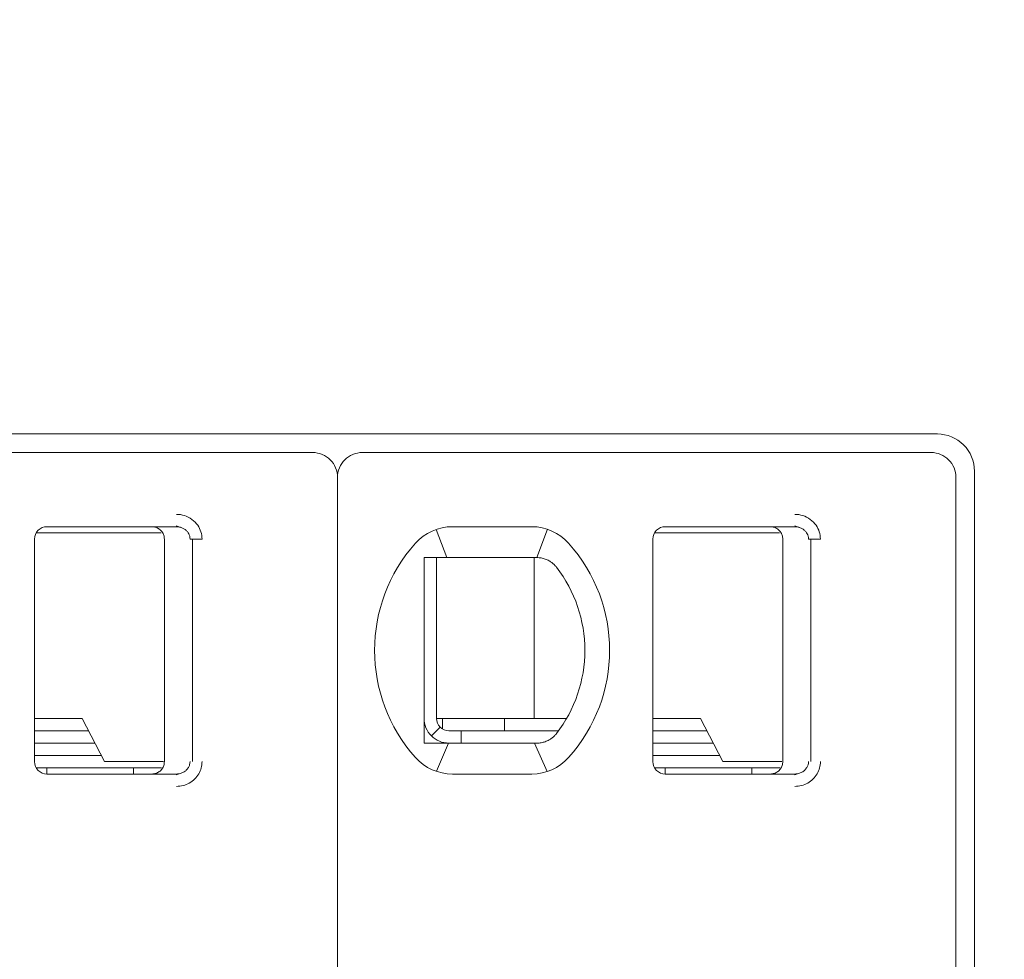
# Model space of a CAD drawing. Header units: millimetres. Extents: x -1114 to 1396, y -630 to 631.
# Tile 553 of 656: x 834.92 to 842.88, y -459.61 to -452.01. Entities that reach past the tile are written whole.
import ezdxf

# ---------------------------------------------------------------- set-up
doc = ezdxf.new("R2010")
doc.units = ezdxf.units.MM
doc.header["$MEASUREMENT"] = 0

msp = doc.modelspace()

# ---------------------------------------------------------------- linework, layer by layer
at = {"lineweight": 18}
for points, knots in [([(1038.9843, -629.7647), (1038.9843, -629.7647), (-1111.4882, -629.7647), (-1111.4882, -629.7647), (-1111.4882, -629.7647), (-1111.4882, -629.7647), (-1111.4882, 630.7883), (-1111.4882, 630.7883), (-1111.4882, 630.7883), (-1111.4882, 630.7883), (1038.9843, 630.7883), (1038.9843, 630.7883)], [0, 0, 0, 0, 0.333333, 0.333333, 0.333333, 0.333333, 0.666667, 0.666667, 0.666667, 0.666667, 1, 1, 1, 1]), ([(842.6428, -455.659), (842.6428, -455.5794), (842.6112, -455.5031), (842.5549, -455.4468), (842.5549, -455.4468), (842.4987, -455.3906), (842.4224, -455.359), (842.3428, -455.359)], [0, 0, 0, 0, 0.5, 0.5, 0.5, 0.5, 1, 1, 1, 1]), ([(837.4928, -455.709), (837.4928, -455.6559), (837.4717, -455.605), (837.4342, -455.5675), (837.4342, -455.5675), (837.3967, -455.53), (837.3459, -455.509), (837.2928, -455.509)], [0, 0, 0, 0, 0.5, 0.5, 0.5, 0.5, 1, 1, 1, 1]), ([(837.6928, -455.509), (837.6398, -455.509), (837.5889, -455.53), (837.5514, -455.5675), (837.5514, -455.5675), (837.5139, -455.605), (837.4928, -455.6559), (837.4928, -455.709)], [0, 0, 0, 0, 0.5, 0.5, 0.5, 0.5, 1, 1, 1, 1]), ([(842.4928, -455.709), (842.4928, -455.6559), (842.4717, -455.605), (842.4342, -455.5675), (842.4342, -455.5675), (842.3967, -455.53), (842.3459, -455.509), (842.2928, -455.509)], [0, 0, 0, 0, 0.5, 0.5, 0.5, 0.5, 1, 1, 1, 1]), ([(836.1902, -456.009), (836.2123, -456.0088), (836.2334, -456.0121), (836.2545, -456.0188), (836.2545, -456.0188), (836.2756, -456.0256), (836.2967, -456.0359), (836.3152, -456.0495), (836.3152, -456.0495), (836.3338, -456.0631), (836.3499, -456.0801), (836.3621, -456.0973), (836.3621, -456.0973), (836.3743, -456.1145), (836.3826, -456.132), (836.3883, -456.1506), (836.3883, -456.1506), (836.394, -456.1691), (836.3972, -456.1886), (836.3973, -456.209)], [0, 0, 0, 0, 0.2, 0.2, 0.2, 0.2, 0.4, 0.4, 0.4, 0.4, 0.6, 0.6, 0.6, 0.6, 0.8, 0.8, 0.8, 0.8, 1, 1, 1, 1]), ([(841.1902, -456.009), (841.2123, -456.0088), (841.2334, -456.0121), (841.2545, -456.0188), (841.2545, -456.0188), (841.2756, -456.0256), (841.2967, -456.0359), (841.3152, -456.0495), (841.3152, -456.0495), (841.3338, -456.0631), (841.3499, -456.0801), (841.3621, -456.0973), (841.3621, -456.0973), (841.3743, -456.1145), (841.3826, -456.132), (841.3883, -456.1506), (841.3883, -456.1506), (841.394, -456.1691), (841.3972, -456.1886), (841.3973, -456.209)], [0, 0, 0, 0, 0.2, 0.2, 0.2, 0.2, 0.4, 0.4, 0.4, 0.4, 0.6, 0.6, 0.6, 0.6, 0.8, 0.8, 0.8, 0.8, 1, 1, 1, 1]), ([(835.1428, -456.109), (835.1163, -456.109), (835.0909, -456.1195), (835.0721, -456.1382), (835.0721, -456.1382), (835.0533, -456.157), (835.0428, -456.1824), (835.0428, -456.209)], [0, 0, 0, 0, 0.5, 0.5, 0.5, 0.5, 1, 1, 1, 1]), ([(835.1428, -456.109), (835.1163, -456.109), (835.0909, -456.1195), (835.0721, -456.1382), (835.0721, -456.1382), (835.0533, -456.157), (835.0428, -456.1824), (835.0428, -456.209)], [0, 0, 0, 0, 0.5, 0.5, 0.5, 0.5, 1, 1, 1, 1]), ([(836.0928, -456.209), (836.0928, -456.1985), (836.0912, -456.1881), (836.0879, -456.1781), (836.0879, -456.1781), (836.0847, -456.1682), (836.0799, -456.1587), (836.0738, -456.1503), (836.0738, -456.1503), (836.0677, -456.1418), (836.0602, -456.1343), (836.0518, -456.1282), (836.0518, -456.1282), (836.0433, -456.122), (836.0339, -456.1172), (836.0239, -456.1139), (836.0239, -456.1139), (836.0139, -456.1106), (836.0034, -456.109), (835.9928, -456.109)], [0, 0, 0, 0, 0.2, 0.2, 0.2, 0.2, 0.4, 0.4, 0.4, 0.4, 0.6, 0.6, 0.6, 0.6, 0.8, 0.8, 0.8, 0.8, 1, 1, 1, 1]), ([(836.1902, -456.109), (836.199, -456.109), (836.2077, -456.1099), (836.2162, -456.1118), (836.2162, -456.1118), (836.2246, -456.1136), (836.2327, -456.1163), (836.2405, -456.1199), (836.2405, -456.1199), (836.248, -456.1234), (836.2552, -456.1277), (836.2618, -456.1328), (836.2618, -456.1328), (836.268, -456.1375), (836.2736, -456.1429), (836.2785, -456.1488), (836.2785, -456.1488), (836.283, -456.1543), (836.287, -456.1602), (836.2902, -456.1664), (836.2902, -456.1664), (836.2935, -456.1727), (836.296, -456.1792), (836.2978, -456.186), (836.2978, -456.186), (836.2997, -456.1935), (836.3007, -456.2012), (836.3007, -456.209)], [0, 0, 0, 0, 0.142857, 0.142857, 0.142857, 0.142857, 0.285714, 0.285714, 0.285714, 0.285714, 0.428571, 0.428571, 0.428571, 0.428571, 0.571429, 0.571429, 0.571429, 0.571429, 0.714286, 0.714286, 0.714286, 0.714286, 0.857143, 0.857143, 0.857143, 0.857143, 1, 1, 1, 1]), ([(840.1428, -456.109), (840.1163, -456.109), (840.0909, -456.1195), (840.0721, -456.1382), (840.0721, -456.1382), (840.0533, -456.157), (840.0428, -456.1824), (840.0428, -456.209)], [0, 0, 0, 0, 0.5, 0.5, 0.5, 0.5, 1, 1, 1, 1]), ([(840.1428, -456.109), (840.1163, -456.109), (840.0909, -456.1195), (840.0721, -456.1382), (840.0721, -456.1382), (840.0533, -456.157), (840.0428, -456.1824), (840.0428, -456.209)], [0, 0, 0, 0, 0.5, 0.5, 0.5, 0.5, 1, 1, 1, 1]), ([(841.0928, -456.209), (841.0928, -456.1985), (841.0912, -456.1881), (841.0879, -456.1781), (841.0879, -456.1781), (841.0847, -456.1682), (841.0799, -456.1587), (841.0738, -456.1503), (841.0738, -456.1503), (841.0677, -456.1418), (841.0602, -456.1343), (841.0518, -456.1282), (841.0518, -456.1282), (841.0433, -456.122), (841.0339, -456.1172), (841.0239, -456.1139), (841.0239, -456.1139), (841.0139, -456.1106), (841.0034, -456.109), (840.9928, -456.109)], [0, 0, 0, 0, 0.2, 0.2, 0.2, 0.2, 0.4, 0.4, 0.4, 0.4, 0.6, 0.6, 0.6, 0.6, 0.8, 0.8, 0.8, 0.8, 1, 1, 1, 1]), ([(841.1902, -456.109), (841.199, -456.109), (841.2077, -456.1099), (841.2162, -456.1118), (841.2162, -456.1118), (841.2246, -456.1136), (841.2327, -456.1163), (841.2405, -456.1199), (841.2405, -456.1199), (841.248, -456.1234), (841.2552, -456.1277), (841.2618, -456.1328), (841.2618, -456.1328), (841.268, -456.1375), (841.2736, -456.1429), (841.2785, -456.1488), (841.2785, -456.1488), (841.283, -456.1543), (841.287, -456.1602), (841.2902, -456.1664), (841.2902, -456.1664), (841.2935, -456.1727), (841.296, -456.1792), (841.2978, -456.186), (841.2978, -456.186), (841.2997, -456.1935), (841.3007, -456.2012), (841.3007, -456.209)], [0, 0, 0, 0, 0.142857, 0.142857, 0.142857, 0.142857, 0.285714, 0.285714, 0.285714, 0.285714, 0.428571, 0.428571, 0.428571, 0.428571, 0.571429, 0.571429, 0.571429, 0.571429, 0.714286, 0.714286, 0.714286, 0.714286, 0.857143, 0.857143, 0.857143, 0.857143, 1, 1, 1, 1]), ([(838.2543, -456.359), (838.2475, -456.359), (838.2407, -456.359), (838.2339, -456.359), (838.2339, -456.359), (838.2271, -456.359), (838.2203, -456.359), (838.2134, -456.359), (838.2134, -456.359), (838.2066, -456.359), (838.1997, -456.359), (838.1928, -456.359)], [0, 0, 0, 0, 0.333333, 0.333333, 0.333333, 0.333333, 0.666667, 0.666667, 0.666667, 0.666667, 1, 1, 1, 1]), ([(838.1928, -456.359), (838.1928, -456.4099), (838.1928, -456.4624), (838.1928, -456.5173), (838.1928, -456.5173), (838.1928, -456.5448), (838.1928, -456.5729), (838.1928, -456.6018), (838.1928, -456.6018), (838.1928, -456.6163), (838.1928, -456.631), (838.1928, -456.6459), (838.1928, -456.6459), (838.1928, -456.6608), (838.1928, -456.676), (838.1928, -456.6913), (838.1928, -456.6913), (838.1928, -456.7221), (838.1928, -456.7537), (838.1928, -456.7864), (838.1928, -456.7864), (838.1928, -456.8191), (838.1928, -456.8529), (838.1928, -456.8883), (838.1928, -456.8883), (838.1928, -456.9059), (838.1928, -456.9239), (838.1928, -456.942), (838.1928, -456.942), (838.1928, -456.9601), (838.1928, -456.9784), (838.1928, -456.9969), (838.1928, -456.9969), (838.1928, -457.0154), (838.1928, -457.0341), (838.1928, -457.053), (838.1928, -457.053), (838.1928, -457.072), (838.1928, -457.0913), (838.1928, -457.1103), (838.1928, -457.1103), (838.1928, -457.1483), (838.1928, -457.1859), (838.1928, -457.2229), (838.1928, -457.2229), (838.1928, -457.2322), (838.1928, -457.2415), (838.1928, -457.2507), (838.1928, -457.2507), (838.1928, -457.2599), (838.1928, -457.2691), (838.1928, -457.2782), (838.1928, -457.2782), (838.1928, -457.2964), (838.1928, -457.3142), (838.1928, -457.3317), (838.1928, -457.3317), (838.1928, -457.3667), (838.1928, -457.4003), (838.1928, -457.4329), (838.1928, -457.4329), (838.1928, -457.4493), (838.1928, -457.4654), (838.1928, -457.4812), (838.1928, -457.4812), (838.1928, -457.4971), (838.1928, -457.5127), (838.1928, -457.5281), (838.1928, -457.5281), (838.1928, -457.5587), (838.1928, -457.5883), (838.1928, -457.6171), (838.1928, -457.6171), (838.1928, -457.6458), (838.1928, -457.6738), (838.1928, -457.7011), (838.1928, -457.7011), (838.1928, -457.7559), (838.1928, -457.8082), (838.1928, -457.859)], [0, 0, 0, 0, 0.05, 0.05, 0.05, 0.05, 0.1, 0.1, 0.1, 0.1, 0.15, 0.15, 0.15, 0.15, 0.2, 0.2, 0.2, 0.2, 0.25, 0.25, 0.25, 0.25, 0.3, 0.3, 0.3, 0.3, 0.35, 0.35, 0.35, 0.35, 0.4, 0.4, 0.4, 0.4, 0.45, 0.45, 0.45, 0.45, 0.5, 0.5, 0.5, 0.5, 0.55, 0.55, 0.55, 0.55, 0.6, 0.6, 0.6, 0.6, 0.65, 0.65, 0.65, 0.65, 0.7, 0.7, 0.7, 0.7, 0.75, 0.75, 0.75, 0.75, 0.8, 0.8, 0.8, 0.8, 0.85, 0.85, 0.85, 0.85, 0.9, 0.9, 0.9, 0.9, 0.95, 0.95, 0.95, 0.95, 1, 1, 1, 1]), ([(838.422, -456.359), (838.4168, -456.359), (838.4116, -456.359), (838.4064, -456.359), (838.4064, -456.359), (838.4011, -456.359), (838.3958, -456.359), (838.3904, -456.359), (838.3904, -456.359), (838.385, -456.359), (838.3795, -456.359), (838.3738, -456.359), (838.3738, -456.359), (838.3682, -456.359), (838.3624, -456.359), (838.3564, -456.359), (838.3564, -456.359), (838.3504, -456.359), (838.3443, -456.359), (838.338, -456.359), (838.338, -456.359), (838.3317, -456.359), (838.3253, -456.359), (838.3187, -456.359), (838.3187, -456.359), (838.3121, -456.359), (838.3054, -456.359), (838.2984, -456.359), (838.2984, -456.359), (838.2915, -456.359), (838.2844, -456.359), (838.277, -456.359), (838.277, -456.359), (838.2696, -456.359), (838.2621, -456.359), (838.2543, -456.359)], [0, 0, 0, 0, 0.111111, 0.111111, 0.111111, 0.111111, 0.222222, 0.222222, 0.222222, 0.222222, 0.333333, 0.333333, 0.333333, 0.333333, 0.444444, 0.444444, 0.444444, 0.444444, 0.555556, 0.555556, 0.555556, 0.555556, 0.666667, 0.666667, 0.666667, 0.666667, 0.777778, 0.777778, 0.777778, 0.777778, 0.888889, 0.888889, 0.888889, 0.888889, 1, 1, 1, 1]), ([(839.0636, -456.359), (839.0681, -456.359), (839.0726, -456.359), (839.0772, -456.359), (839.0772, -456.359), (839.0818, -456.359), (839.0865, -456.359), (839.0911, -456.359), (839.0911, -456.359), (839.0958, -456.359), (839.1005, -456.359), (839.1052, -456.359)], [0, 0, 0, 0, 0.333333, 0.333333, 0.333333, 0.333333, 0.666667, 0.666667, 0.666667, 0.666667, 1, 1, 1, 1]), ([(839.1052, -456.359), (839.1165, -456.359), (839.1277, -456.3599), (839.1388, -456.3618), (839.1388, -456.3618), (839.1499, -456.3637), (839.1608, -456.3665), (839.1716, -456.3703), (839.1716, -456.3703), (839.1823, -456.3741), (839.1928, -456.3788), (839.2029, -456.3844)], [0, 0, 0, 0, 0.333333, 0.333333, 0.333333, 0.333333, 0.666667, 0.666667, 0.666667, 0.666667, 1, 1, 1, 1]), ([(839.2029, -456.3844), (839.2111, -456.389), (839.2189, -456.3942), (839.2262, -456.3997), (839.2262, -456.3997), (839.2335, -456.4053), (839.2404, -456.4113), (839.2466, -456.4175), (839.2466, -456.4175), (839.2528, -456.4237), (839.2584, -456.4302), (839.2635, -456.4367)], [0, 0, 0, 0, 0.333333, 0.333333, 0.333333, 0.333333, 0.666667, 0.666667, 0.666667, 0.666667, 1, 1, 1, 1]), ([(838.1928, -457.659), (838.1928, -457.712), (838.2139, -457.7629), (838.2514, -457.8004), (838.2514, -457.8004), (838.2889, -457.8379), (838.3398, -457.859), (838.3928, -457.859)], [0, 0, 0, 0, 0.5, 0.5, 0.5, 0.5, 1, 1, 1, 1]), ([(838.2928, -457.659), (838.2928, -457.6855), (838.3033, -457.7109), (838.3221, -457.7297), (838.3221, -457.7297), (838.3409, -457.7484), (838.3663, -457.759), (838.3928, -457.759)], [0, 0, 0, 0, 0.5, 0.5, 0.5, 0.5, 1, 1, 1, 1]), ([(839.2029, -457.8335), (839.1928, -457.8392), (839.1823, -457.8439), (839.1715, -457.8476), (839.1715, -457.8476), (839.1608, -457.8514), (839.1498, -457.8542), (839.1387, -457.8561), (839.1387, -457.8561), (839.1276, -457.858), (839.1164, -457.859), (839.1052, -457.859)], [0, 0, 0, 0, 0.333333, 0.333333, 0.333333, 0.333333, 0.666667, 0.666667, 0.666667, 0.666667, 1, 1, 1, 1]), ([(839.2635, -457.7812), (839.2582, -457.7881), (839.2524, -457.7947), (839.2461, -457.8009), (839.2461, -457.8009), (839.2398, -457.8072), (839.233, -457.8131), (839.2258, -457.8185), (839.2258, -457.8185), (839.2186, -457.824), (839.2109, -457.829), (839.2029, -457.8335)], [0, 0, 0, 0, 0.333333, 0.333333, 0.333333, 0.333333, 0.666667, 0.666667, 0.666667, 0.666667, 1, 1, 1, 1]), ([(838.1928, -457.859), (838.1997, -457.859), (838.2066, -457.859), (838.2134, -457.859), (838.2134, -457.859), (838.2203, -457.859), (838.2271, -457.859), (838.2339, -457.859), (838.2339, -457.859), (838.2407, -457.859), (838.2475, -457.859), (838.2543, -457.859)], [0, 0, 0, 0, 0.333333, 0.333333, 0.333333, 0.333333, 0.666667, 0.666667, 0.666667, 0.666667, 1, 1, 1, 1]), ([(838.2543, -457.859), (838.2621, -457.859), (838.2697, -457.859), (838.277, -457.859), (838.277, -457.859), (838.2844, -457.859), (838.2915, -457.859), (838.2984, -457.859), (838.2984, -457.859), (838.3054, -457.859), (838.3121, -457.859), (838.3187, -457.859), (838.3187, -457.859), (838.3253, -457.859), (838.3317, -457.859), (838.338, -457.859), (838.338, -457.859), (838.3443, -457.859), (838.3504, -457.859), (838.3564, -457.859), (838.3564, -457.859), (838.3624, -457.859), (838.3682, -457.859), (838.3738, -457.859), (838.3738, -457.859), (838.3795, -457.859), (838.385, -457.859), (838.3904, -457.859), (838.3904, -457.859), (838.3958, -457.859), (838.4011, -457.859), (838.4064, -457.859), (838.4064, -457.859), (838.4116, -457.859), (838.4168, -457.859), (838.422, -457.859)], [0, 0, 0, 0, 0.111111, 0.111111, 0.111111, 0.111111, 0.222222, 0.222222, 0.222222, 0.222222, 0.333333, 0.333333, 0.333333, 0.333333, 0.444444, 0.444444, 0.444444, 0.444444, 0.555556, 0.555556, 0.555556, 0.555556, 0.666667, 0.666667, 0.666667, 0.666667, 0.777778, 0.777778, 0.777778, 0.777778, 0.888889, 0.888889, 0.888889, 0.888889, 1, 1, 1, 1]), ([(839.1052, -457.859), (839.1005, -457.859), (839.0958, -457.859), (839.0911, -457.859), (839.0911, -457.859), (839.0864, -457.859), (839.0818, -457.859), (839.0772, -457.859), (839.0772, -457.859), (839.0726, -457.859), (839.0681, -457.859), (839.0636, -457.859)], [0, 0, 0, 0, 0.333333, 0.333333, 0.333333, 0.333333, 0.666667, 0.666667, 0.666667, 0.666667, 1, 1, 1, 1]), ([(835.0428, -458.009), (835.0428, -458.0355), (835.0533, -458.0609), (835.0721, -458.0797), (835.0721, -458.0797), (835.0909, -458.0984), (835.1163, -458.109), (835.1428, -458.109)], [0, 0, 0, 0, 0.5, 0.5, 0.5, 0.5, 1, 1, 1, 1]), ([(835.0428, -458.009), (835.0428, -458.0355), (835.0533, -458.0609), (835.0721, -458.0797), (835.0721, -458.0797), (835.0909, -458.0984), (835.1163, -458.109), (835.1428, -458.109)], [0, 0, 0, 0, 0.5, 0.5, 0.5, 0.5, 1, 1, 1, 1]), ([(836.0928, -458.009), (836.0928, -458.0194), (836.0912, -458.0298), (836.0879, -458.0398), (836.0879, -458.0398), (836.0847, -458.0497), (836.0799, -458.0592), (836.0738, -458.0676), (836.0738, -458.0676), (836.0677, -458.0761), (836.0602, -458.0836), (836.0518, -458.0897), (836.0518, -458.0897), (836.0433, -458.0959), (836.0339, -458.1007), (836.0239, -458.104), (836.0239, -458.104), (836.0139, -458.1073), (836.0034, -458.109), (835.9928, -458.109)], [0, 0, 0, 0, 0.2, 0.2, 0.2, 0.2, 0.4, 0.4, 0.4, 0.4, 0.6, 0.6, 0.6, 0.6, 0.8, 0.8, 0.8, 0.8, 1, 1, 1, 1]), ([(836.3007, -458.009), (836.3007, -458.0174), (836.2995, -458.026), (836.2971, -458.0342), (836.2971, -458.0342), (836.2948, -458.0423), (836.2913, -458.0502), (836.2868, -458.0575), (836.2868, -458.0575), (836.2823, -458.0649), (836.2766, -458.0718), (836.2702, -458.078), (836.2702, -458.078), (836.2636, -458.0842), (836.2561, -458.0897), (836.2481, -458.0942), (836.2481, -458.0942), (836.2395, -458.0989), (836.2303, -458.1026), (836.2207, -458.1051), (836.2207, -458.1051), (836.2108, -458.1077), (836.2005, -458.109), (836.1902, -458.109)], [0, 0, 0, 0, 0.166667, 0.166667, 0.166667, 0.166667, 0.333333, 0.333333, 0.333333, 0.333333, 0.5, 0.5, 0.5, 0.5, 0.666667, 0.666667, 0.666667, 0.666667, 0.833333, 0.833333, 0.833333, 0.833333, 1, 1, 1, 1]), ([(836.3973, -458.009), (836.3973, -458.0263), (836.3951, -458.0431), (836.3905, -458.0597), (836.3905, -458.0597), (836.386, -458.0762), (836.3791, -458.0926), (836.3703, -458.1077), (836.3703, -458.1077), (836.3615, -458.1228), (836.3507, -458.1367), (836.3379, -458.1492), (836.3379, -458.1492), (836.3251, -458.1617), (836.3102, -458.1729), (836.2945, -458.1818), (836.2945, -458.1818), (836.2788, -458.1907), (836.2623, -458.1973), (836.2449, -458.2019), (836.2449, -458.2019), (836.2275, -458.2064), (836.2093, -458.2088), (836.1902, -458.209)], [0, 0, 0, 0, 0.166667, 0.166667, 0.166667, 0.166667, 0.333333, 0.333333, 0.333333, 0.333333, 0.5, 0.5, 0.5, 0.5, 0.666667, 0.666667, 0.666667, 0.666667, 0.833333, 0.833333, 0.833333, 0.833333, 1, 1, 1, 1]), ([(840.0428, -458.009), (840.0428, -458.0355), (840.0533, -458.0609), (840.0721, -458.0797), (840.0721, -458.0797), (840.0909, -458.0984), (840.1163, -458.109), (840.1428, -458.109)], [0, 0, 0, 0, 0.5, 0.5, 0.5, 0.5, 1, 1, 1, 1]), ([(840.0428, -458.009), (840.0428, -458.0355), (840.0533, -458.0609), (840.0721, -458.0797), (840.0721, -458.0797), (840.0909, -458.0984), (840.1163, -458.109), (840.1428, -458.109)], [0, 0, 0, 0, 0.5, 0.5, 0.5, 0.5, 1, 1, 1, 1]), ([(841.0928, -458.009), (841.0928, -458.0194), (841.0912, -458.0298), (841.0879, -458.0398), (841.0879, -458.0398), (841.0847, -458.0497), (841.0799, -458.0592), (841.0738, -458.0676), (841.0738, -458.0676), (841.0677, -458.0761), (841.0602, -458.0836), (841.0518, -458.0897), (841.0518, -458.0897), (841.0433, -458.0959), (841.0339, -458.1007), (841.0239, -458.104), (841.0239, -458.104), (841.0139, -458.1073), (841.0034, -458.109), (840.9928, -458.109)], [0, 0, 0, 0, 0.2, 0.2, 0.2, 0.2, 0.4, 0.4, 0.4, 0.4, 0.6, 0.6, 0.6, 0.6, 0.8, 0.8, 0.8, 0.8, 1, 1, 1, 1]), ([(841.3007, -458.009), (841.3007, -458.0174), (841.2995, -458.026), (841.2971, -458.0342), (841.2971, -458.0342), (841.2948, -458.0423), (841.2913, -458.0502), (841.2868, -458.0575), (841.2868, -458.0575), (841.2823, -458.0649), (841.2766, -458.0718), (841.2702, -458.078), (841.2702, -458.078), (841.2636, -458.0842), (841.2561, -458.0897), (841.2481, -458.0942), (841.2481, -458.0942), (841.2395, -458.0989), (841.2303, -458.1026), (841.2207, -458.1051), (841.2207, -458.1051), (841.2108, -458.1077), (841.2005, -458.109), (841.1902, -458.109)], [0, 0, 0, 0, 0.166667, 0.166667, 0.166667, 0.166667, 0.333333, 0.333333, 0.333333, 0.333333, 0.5, 0.5, 0.5, 0.5, 0.666667, 0.666667, 0.666667, 0.666667, 0.833333, 0.833333, 0.833333, 0.833333, 1, 1, 1, 1]), ([(841.3973, -458.009), (841.3973, -458.0263), (841.3951, -458.0431), (841.3905, -458.0597), (841.3905, -458.0597), (841.386, -458.0762), (841.3791, -458.0926), (841.3703, -458.1077), (841.3703, -458.1077), (841.3615, -458.1228), (841.3507, -458.1367), (841.3379, -458.1492), (841.3379, -458.1492), (841.3251, -458.1617), (841.3102, -458.1729), (841.2945, -458.1818), (841.2945, -458.1818), (841.2788, -458.1907), (841.2623, -458.1973), (841.2449, -458.2019), (841.2449, -458.2019), (841.2275, -458.2064), (841.2093, -458.2088), (841.1902, -458.209)], [0, 0, 0, 0, 0.166667, 0.166667, 0.166667, 0.166667, 0.333333, 0.333333, 0.333333, 0.333333, 0.5, 0.5, 0.5, 0.5, 0.666667, 0.666667, 0.666667, 0.666667, 0.833333, 0.833333, 0.833333, 0.833333, 1, 1, 1, 1])]:
    msp.add_open_spline(points, degree=3, knots=knots, dxfattribs=at)
for points in [[(802.6428, -455.359), (802.6428, -455.359), (842.3428, -455.359), (842.3428, -455.359)], [(837.2928, -455.509), (837.2928, -455.509), (832.6928, -455.509), (832.6928, -455.509)], [(842.2928, -455.509), (842.2928, -455.509), (837.6928, -455.509), (837.6928, -455.509)], [(842.6428, -455.659), (842.6428, -455.659), (842.6428, -466.179), (842.6428, -466.179)], [(837.4928, -455.709), (837.4928, -455.709), (837.4928, -466.129), (837.4928, -466.129)], [(837.4928, -455.709), (837.4928, -455.709), (837.4928, -466.129), (837.4928, -466.129)], [(842.4928, -455.709), (842.4928, -455.709), (842.4928, -466.129), (842.4928, -466.129)], [(835.7237, -456.159), (835.7237, -456.159), (835.0562, -456.159), (835.0562, -456.159)], [(835.1428, -456.109), (835.1428, -456.109), (836.1902, -456.109), (836.1902, -456.109)], [(836.1902, -456.109), (836.1902, -456.109), (835.1428, -456.109), (835.1428, -456.109)], [(836.0676, -456.159), (836.0676, -456.159), (835.7237, -456.159), (835.7237, -456.159)], [(836.1902, -456.109), (836.1902, -456.109), (836.0915, -456.109), (836.0915, -456.109)], [(836.1892, -456.102), (836.1892, -456.102), (836.2328, -456.1168), (836.2328, -456.1168)], [(838.422, -456.109), (838.3082, -456.109), (838.1997, -456.1575), (838.1239, -456.2423)], [(838.422, -456.109), (838.3082, -456.109), (838.1997, -456.1575), (838.1239, -456.2423)], [(838.2912, -456.1309), (838.2912, -456.1309), (838.3757, -456.359), (838.3757, -456.359)], [(838.422, -456.109), (838.422, -456.109), (839.0636, -456.109), (839.0636, -456.109)], [(838.422, -456.109), (838.422, -456.109), (839.0636, -456.109), (839.0636, -456.109)], [(839.3618, -456.2423), (839.2859, -456.1575), (839.1775, -456.109), (839.0636, -456.109)], [(839.3618, -456.2423), (839.2859, -456.1575), (839.1775, -456.109), (839.0636, -456.109)], [(839.19, -456.1295), (839.19, -456.1295), (839.1045, -456.359), (839.1045, -456.359)], [(840.7237, -456.159), (840.7237, -456.159), (840.0562, -456.159), (840.0562, -456.159)], [(840.1428, -456.109), (840.1428, -456.109), (841.1902, -456.109), (841.1902, -456.109)], [(841.1902, -456.109), (841.1902, -456.109), (840.1428, -456.109), (840.1428, -456.109)], [(841.0676, -456.159), (841.0676, -456.159), (840.7237, -456.159), (840.7237, -456.159)], [(841.1902, -456.109), (841.1902, -456.109), (841.0915, -456.109), (841.0915, -456.109)], [(841.1892, -456.102), (841.1892, -456.102), (841.2328, -456.1168), (841.2328, -456.1168)], [(835.0428, -458.009), (835.0428, -458.009), (835.0428, -456.209), (835.0428, -456.209)], [(835.0428, -458.009), (835.0428, -458.009), (835.0428, -456.209), (835.0428, -456.209)], [(836.0928, -458.009), (836.0928, -458.009), (836.0928, -456.209), (836.0928, -456.209)], [(836.3007, -456.209), (836.3007, -456.209), (836.3973, -456.209), (836.3973, -456.209)], [(836.3206, -458.009), (836.3206, -458.009), (836.3206, -456.209), (836.3206, -456.209)], [(838.1239, -456.2423), (837.6825, -456.7358), (837.6825, -457.4821), (838.1239, -457.9756)], [(838.1239, -456.2423), (837.6825, -456.7358), (837.6825, -457.4821), (838.1239, -457.9756)], [(839.3618, -457.9756), (839.8032, -457.4821), (839.8032, -456.7358), (839.3618, -456.2423)], [(839.3618, -457.9756), (839.8032, -457.4821), (839.8032, -456.7358), (839.3618, -456.2423)], [(840.0428, -458.009), (840.0428, -458.009), (840.0428, -456.209), (840.0428, -456.209)], [(840.0428, -458.009), (840.0428, -458.009), (840.0428, -456.209), (840.0428, -456.209)], [(841.0928, -458.009), (841.0928, -458.009), (841.0928, -456.209), (841.0928, -456.209)], [(841.3007, -456.209), (841.3007, -456.209), (841.3973, -456.209), (841.3973, -456.209)], [(841.3206, -458.009), (841.3206, -458.009), (841.3206, -456.209), (841.3206, -456.209)], [(838.2928, -456.359), (838.2928, -456.359), (838.2928, -457.659), (838.2928, -457.659)], [(839.0636, -456.359), (839.0636, -456.359), (838.422, -456.359), (838.422, -456.359)], [(839.0819, -456.359), (839.0819, -456.359), (839.0819, -457.659), (839.0819, -457.659)], [(839.4928, -457.109), (839.4928, -456.8657), (839.4122, -456.6293), (839.2635, -456.4367)], [(839.2635, -457.7812), (839.4122, -457.5886), (839.4928, -457.3522), (839.4928, -457.109)], [(835.4271, -457.659), (835.4271, -457.659), (835.0428, -457.659), (835.0428, -457.659)], [(835.6077, -458.009), (835.6077, -458.009), (835.4271, -457.659), (835.4271, -457.659)], [(838.2928, -457.659), (838.2928, -457.659), (839.0523, -457.659), (839.0523, -457.659)], [(838.3428, -457.7455), (838.3428, -457.7455), (838.3428, -457.6589), (838.3428, -457.6589)], [(838.8428, -457.759), (838.8428, -457.759), (838.8428, -457.659), (838.8428, -457.659)], [(839.0523, -457.659), (839.0523, -457.659), (839.1031, -457.659), (839.1031, -457.659)], [(839.3455, -457.659), (839.3455, -457.659), (839.1031, -457.659), (839.1031, -457.659)], [(840.4271, -457.659), (840.4271, -457.659), (840.0428, -457.659), (840.0428, -457.659)], [(840.6077, -458.009), (840.6077, -458.009), (840.4271, -457.659), (840.4271, -457.659)], [(835.0428, -457.759), (835.0428, -457.759), (835.4787, -457.759), (835.4787, -457.759)], [(838.3221, -457.7297), (838.3221, -457.7297), (838.2514, -457.8004), (838.2514, -457.8004)], [(838.4928, -457.759), (838.4928, -457.759), (838.3928, -457.759), (838.3928, -457.759)], [(838.4928, -457.759), (838.4928, -457.759), (839.2802, -457.759), (839.2802, -457.759)], [(838.4928, -457.759), (838.4928, -457.759), (838.4928, -457.859), (838.4928, -457.859)], [(840.0428, -457.759), (840.0428, -457.759), (840.4787, -457.759), (840.4787, -457.759)], [(835.5303, -457.859), (835.5303, -457.859), (835.0428, -457.859), (835.0428, -457.859)], [(838.2922, -458.0873), (838.2922, -458.0873), (838.3896, -457.859), (838.3896, -457.859)], [(838.422, -457.859), (838.422, -457.859), (839.0636, -457.859), (839.0636, -457.859)], [(839.0867, -457.859), (839.0867, -457.859), (839.1879, -458.0892), (839.1879, -458.0892)], [(840.5303, -457.859), (840.5303, -457.859), (840.0428, -457.859), (840.0428, -457.859)], [(835.5819, -457.959), (835.5819, -457.959), (835.0428, -457.959), (835.0428, -457.959)], [(835.6077, -458.009), (835.6077, -458.009), (835.7237, -458.009), (835.7237, -458.009)], [(835.7237, -458.009), (835.7237, -458.009), (836.0862, -458.009), (836.0862, -458.009)], [(838.1239, -457.9756), (838.1997, -458.0605), (838.3082, -458.109), (838.422, -458.109)], [(838.1239, -457.9756), (838.1997, -458.0605), (838.3082, -458.109), (838.422, -458.109)], [(839.0636, -458.109), (839.1775, -458.109), (839.2859, -458.0605), (839.3618, -457.9756)], [(839.0636, -458.109), (839.1775, -458.109), (839.2859, -458.0605), (839.3618, -457.9756)], [(840.5819, -457.959), (840.5819, -457.959), (840.0428, -457.959), (840.0428, -457.959)], [(840.6077, -458.009), (840.6077, -458.009), (840.7237, -458.009), (840.7237, -458.009)], [(840.7237, -458.009), (840.7237, -458.009), (841.0862, -458.009), (841.0862, -458.009)], [(836.0693, -458.059), (836.0693, -458.059), (835.0562, -458.059), (835.0562, -458.059)], [(835.1428, -458.109), (835.1428, -458.109), (835.1428, -458.059), (835.1428, -458.059)], [(835.8428, -458.059), (835.8428, -458.059), (835.8428, -458.109), (835.8428, -458.109)], [(841.0693, -458.059), (841.0693, -458.059), (840.0562, -458.059), (840.0562, -458.059)], [(840.1428, -458.109), (840.1428, -458.109), (840.1428, -458.059), (840.1428, -458.059)], [(840.8428, -458.059), (840.8428, -458.059), (840.8428, -458.109), (840.8428, -458.109)], [(835.1428, -458.109), (835.1428, -458.109), (836.1902, -458.109), (836.1902, -458.109)], [(835.1428, -458.109), (835.1428, -458.109), (836.1902, -458.109), (836.1902, -458.109)], [(836.2124, -458.1069), (836.2124, -458.1069), (836.1892, -458.1159), (836.1892, -458.1159)], [(836.1902, -458.1158), (836.1902, -458.1158), (836.1902, -458.109), (836.1902, -458.109)], [(838.422, -458.109), (838.422, -458.109), (839.0636, -458.109), (839.0636, -458.109)], [(839.0636, -458.109), (839.0636, -458.109), (838.422, -458.109), (838.422, -458.109)], [(840.1428, -458.109), (840.1428, -458.109), (841.1902, -458.109), (841.1902, -458.109)], [(840.1428, -458.109), (840.1428, -458.109), (841.1902, -458.109), (841.1902, -458.109)], [(841.2124, -458.1069), (841.2124, -458.1069), (841.1892, -458.1159), (841.1892, -458.1159)], [(841.1902, -458.1158), (841.1902, -458.1158), (841.1902, -458.109), (841.1902, -458.109)]]:
    msp.add_open_spline(points, degree=3, dxfattribs=at)

doc.saveas('drawing.dxf')
